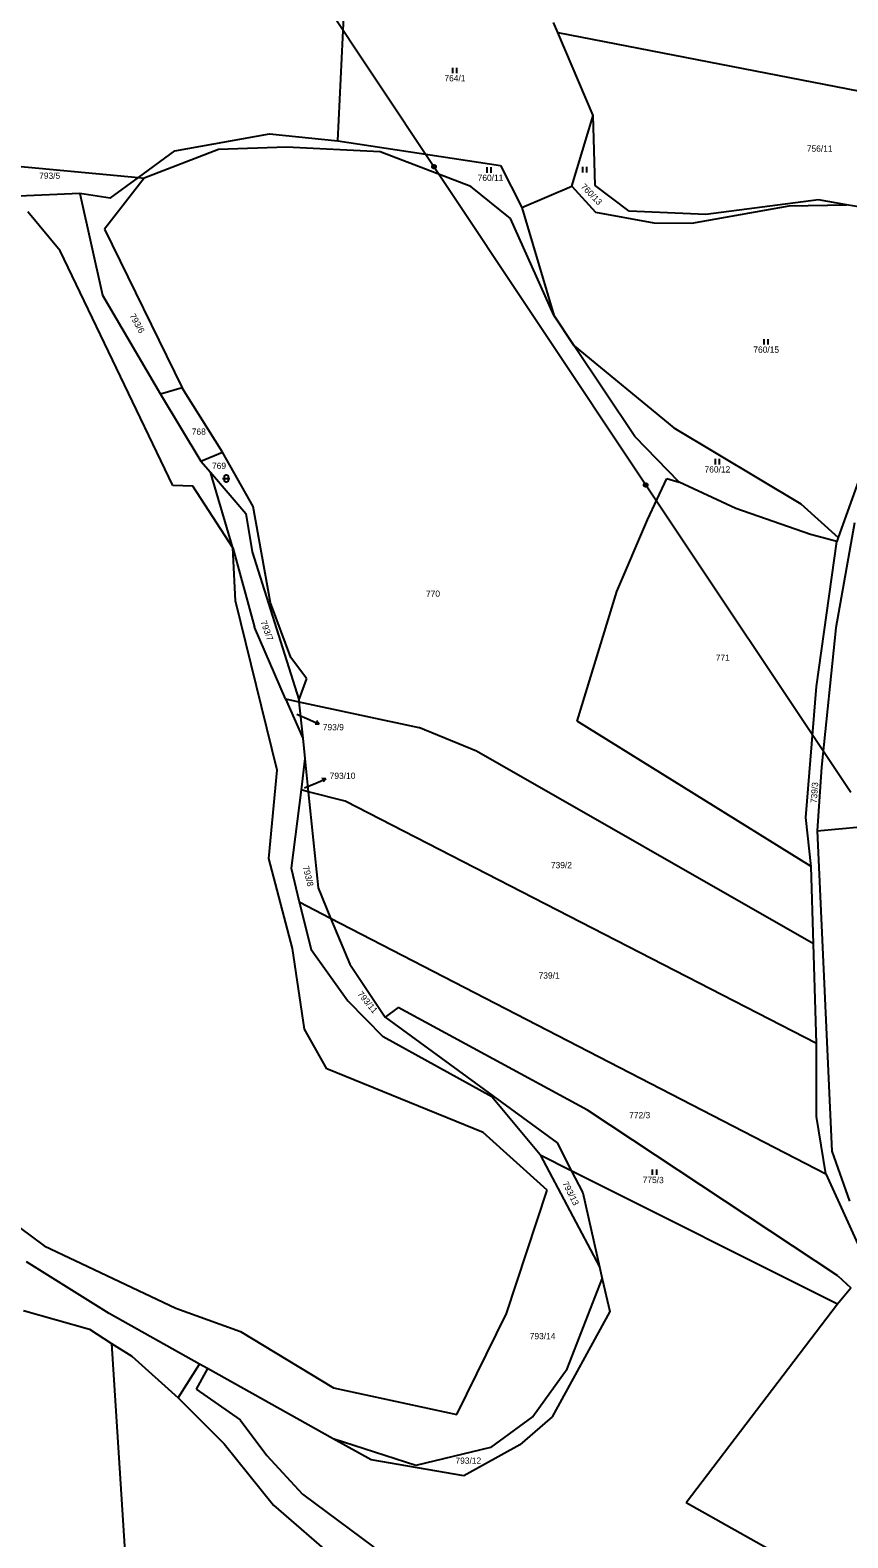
# Model space of a CAD drawing. Extents: x -795483 to -789093, y -1112258 to -1108741.
# Drawn here: x -790233.1 to -790011.9, y -1109973.8 to -1109566 of the extents above; entities that cross this region are included whole.
import ezdxf

# ---------------------------------------------------------------- set-up
doc = ezdxf.new("R2010")
doc.units = 0
for name, color, linetype in [('Komunikace', 7, 'Continuous'), ('Vrstva 1', 7, 'Continuous'), ('Vrstva 12', 7, 'Continuous'), ('Vrstva 14', 7, 'Continuous'), ('Vrstva 16', 7, 'Continuous'), ('Vrstva 23', 7, 'Continuous'), ('Vrstva 26', 7, 'Continuous')]:
    doc.layers.add(name, color=color, linetype=linetype)

msp = doc.modelspace()

# ---------------------------------------------------------------- linework, layer by layer
at = {"layer": 'Komunikace'}
for p, q in [((-790160.93, -1109750.99), (-790157.64, -1109752.46)), ((-790158.84, -1109770.92), (-790155.82, -1109769.67))]:
    msp.add_line(p, q, dxfattribs=at)
at = {"layer": 'Vrstva 1'}
for p, q in [((-790149.87, -1109595.91), (-790147.29, -1109543.22)), ((-790090.33, -1109566.66), (-790091.5, -1109563.93)), ((-790090.33, -1109566.66), (-789944.61, -1109594.91)), ((-790080.76, -1109589.09), (-790090.33, -1109566.66)), ((-790086.56, -1109608.21), (-790080.76, -1109589.09)), ((-790080.22, -1109607.99), (-790080.76, -1109589.09)), ((-790193.89, -1109598.61), (-790168.35, -1109594.05)), ((-790168.35, -1109594.05), (-790149.87, -1109595.91)), ((-790182.09, -1109598.24), (-790202.19, -1109605.99)), ((-790163.72, -1109597.61), (-790182.09, -1109598.24)), ((-790138.41, -1109598.86), (-790163.72, -1109597.61)), ((-790149.87, -1109595.91), (-790105.86, -1109602.56)), ((-790251.96, -1109601.34), (-790203.77, -1109605.84)), ((-790203.77, -1109605.84), (-790193.89, -1109598.61)), ((-790113.85, -1109608.27), (-790138.41, -1109598.86)), ((-790202.19, -1109605.99), (-790212.92, -1109619.86)), ((-790211.42, -1109611.44), (-790203.77, -1109605.84)), ((-790203.77, -1109605.84), (-790202.19, -1109605.99)), ((-790105.86, -1109602.56), (-790100.05, -1109613.98)), ((-790219.66, -1109610.18), (-790245.42, -1109611.34)), ((-790211.42, -1109611.44), (-790219.66, -1109610.18)), ((-790219.66, -1109610.18), (-790213.47, -1109637.64)), ((-790103.16, -1109616.94), (-790113.85, -1109608.27)), ((-790100.05, -1109613.98), (-790086.56, -1109608.21)), ((-790086.56, -1109608.21), (-790080.13, -1109615.18)), ((-790071.07, -1109614.94), (-790080.22, -1109607.99)), ((-790100.05, -1109613.98), (-790091.45, -1109643.12)), ((-790054.07, -1109618.19), (-790027.81, -1109613.51)), ((-790019.85, -1109611.88), (-790050.34, -1109615.83)), ((-790027.81, -1109613.51), (-790012.23, -1109613.22)), ((-790012.23, -1109613.22), (-790019.85, -1109611.88)), ((-789987.26, -1109617.59), (-790012.23, -1109613.22)), ((-790224.98, -1109625.72), (-790233.66, -1109615.1)), ((-790091.45, -1109643.12), (-790103.16, -1109616.94)), ((-790080.13, -1109615.18), (-790064.35, -1109618.08)), ((-790050.34, -1109615.83), (-790071.07, -1109614.94)), ((-790064.35, -1109618.08), (-790054.07, -1109618.19)), ((-790212.92, -1109619.86), (-790191.98, -1109662.75)), ((-790194.51, -1109689.12), (-790224.98, -1109625.72)), ((-790213.47, -1109637.64), (-790197.81, -1109664.49)), ((-790085.93, -1109651.4), (-790091.45, -1109643.12)), ((-790085.93, -1109651.4), (-790058.96, -1109673.52)), ((-790069.55, -1109675.94), (-790085.93, -1109651.4)), ((-790191.98, -1109662.75), (-790197.81, -1109664.49)), ((-790190.95, -1109664.39), (-790191.98, -1109662.75)), ((-790197.81, -1109664.49), (-790186.87, -1109682.57)), ((-790181.02, -1109680.17), (-790190.95, -1109664.39)), ((-790057.55, -1109688.3), (-790069.55, -1109675.94)), ((-790058.96, -1109673.52), (-790024.6, -1109694.08)), ((-790186.87, -1109682.57), (-790181.02, -1109680.17)), ((-790186.87, -1109682.57), (-790184.32, -1109685.54)), ((-790172.79, -1109694.85), (-790181.02, -1109680.17)), ((-790184.32, -1109685.54), (-790174.7, -1109696.72)), ((-790178.2, -1109705.99), (-790184.32, -1109685.54)), ((-790066.05, -1109698.41), (-790060.83, -1109687.26)), ((-790060.83, -1109687.26), (-790057.55, -1109688.3)), ((-790008.2, -1109685.63), (-790014.52, -1109703.2)), ((-790189.08, -1109689.36), (-790194.51, -1109689.12)), ((-790178.2, -1109705.99), (-790189.08, -1109689.36)), ((-790042.17, -1109695.35), (-790057.55, -1109688.3)), ((-790168.03, -1109720.94), (-790172.79, -1109694.85)), ((-790021.98, -1109702.4), (-790042.17, -1109695.35)), ((-790024.6, -1109694.08), (-790014.52, -1109703.2)), ((-790174.7, -1109696.72), (-790173.03, -1109707.12)), ((-790074.36, -1109717.86), (-790066.05, -1109698.41)), ((-790010.11, -1109699.26), (-790015.13, -1109727.64)), ((-790014.92, -1109704.31), (-790021.98, -1109702.4)), ((-790020.35, -1109743.5), (-790014.92, -1109704.31)), ((-790014.52, -1109703.2), (-790014.92, -1109704.31)), ((-790177.49, -1109720.37), (-790178.2, -1109705.99)), ((-790178.2, -1109705.99), (-790172.38, -1109727.52)), ((-790173.03, -1109707.12), (-790160.43, -1109747.03)), ((-790166.26, -1109766.19), (-790177.49, -1109720.37)), ((-790085.15, -1109752.95), (-790074.36, -1109717.86)), ((-790162.56, -1109735.68), (-790168.03, -1109720.94)), ((-790163.98, -1109746.87), (-790172.38, -1109727.52)), ((-790015.13, -1109727.64), (-790019.05, -1109765.39)), ((-790158.34, -1109741.36), (-790162.56, -1109735.68)), ((-790158.34, -1109741.36), (-790160.43, -1109747.03)), ((-790023.25, -1109779.01), (-790020.35, -1109743.5)), ((-790163.98, -1109746.87), (-790160.37, -1109747.65)), ((-790163.98, -1109746.87), (-790159.35, -1109757.53)), ((-790160.43, -1109747.03), (-790160.37, -1109747.65)), ((-790160.37, -1109747.65), (-790127.92, -1109754.61)), ((-790160.37, -1109747.65), (-790159.35, -1109757.53)), ((-790021.83, -1109792.2), (-790085.15, -1109752.95)), ((-790112.35, -1109761.05), (-790127.92, -1109754.61)), ((-790159.35, -1109757.53), (-790158.79, -1109762.97)), ((-790021.21, -1109813.17), (-790112.35, -1109761.05)), ((-790158.79, -1109762.97), (-790159.72, -1109771.52)), ((-790158.79, -1109762.97), (-790157.86, -1109771.99)), ((-790019.05, -1109765.39), (-790020.17, -1109782.58)), ((-790168.55, -1109790.08), (-790166.26, -1109766.19)), ((-790159.72, -1109771.52), (-790162.47, -1109792.64)), ((-790157.86, -1109771.99), (-790159.72, -1109771.52)), ((-790147.85, -1109774.51), (-790157.86, -1109771.99)), ((-790157.86, -1109771.99), (-790155.19, -1109798.02)), ((-790020.38, -1109840.12), (-790147.85, -1109774.51)), ((-790021.83, -1109792.2), (-790023.25, -1109779.01)), ((-790020.17, -1109782.58), (-789984.49, -1109779.22)), ((-790020.17, -1109782.58), (-790016.24, -1109869.2)), ((-790162.07, -1109814.41), (-790168.55, -1109790.08)), ((-790162.47, -1109792.64), (-790160.26, -1109801.78)), ((-790021.21, -1109813.17), (-790021.83, -1109792.2)), ((-790155.19, -1109798.02), (-790151.79, -1109806.16)), ((-790160.26, -1109801.78), (-790151.79, -1109806.16)), ((-790160.26, -1109801.78), (-790157.1, -1109814.66)), ((-790151.79, -1109806.16), (-790017.89, -1109875.41)), ((-790151.79, -1109806.16), (-790146.56, -1109818.67)), ((-790158.84, -1109836.22), (-790162.07, -1109814.41)), ((-790020.38, -1109840.12), (-790021.21, -1109813.17)), ((-790157.1, -1109814.66), (-790147.17, -1109828.6)), ((-790146.56, -1109818.67), (-790137.08, -1109832.96)), ((-790147.17, -1109828.6), (-790137.56, -1109838.32)), ((-790133.54, -1109830.35), (-790137.08, -1109832.96)), ((-790082.3, -1109858.18), (-790133.54, -1109830.35)), ((-790137.08, -1109832.96), (-790090.56, -1109867.02)), ((-790152.86, -1109846.99), (-790158.84, -1109836.22)), ((-790108.22, -1109854.52), (-790137.56, -1109838.32)), ((-790020.38, -1109859.85), (-790020.38, -1109840.12)), ((-790294.35, -1109846.66), (-790229.28, -1109894.8)), ((-790110.52, -1109864.19), (-790152.86, -1109846.99)), ((-790095.15, -1109870.25), (-790108.22, -1109854.52)), ((-790014.62, -1109902.94), (-790082.3, -1109858.18)), ((-790017.89, -1109875.41), (-790020.38, -1109859.85)), ((-790093.23, -1109879.81), (-790110.52, -1109864.19)), ((-790090.56, -1109867.02), (-790086.71, -1109874.48)), ((-790095.15, -1109870.25), (-790086.71, -1109874.48)), ((-790095.15, -1109870.25), (-790079.03, -1109900.56)), ((-790016.24, -1109869.2), (-790011.44, -1109882.75)), ((-790086.71, -1109874.48), (-790014.7, -1109910.57)), ((-790086.71, -1109874.48), (-790083.6, -1109880.51)), ((-790017.89, -1109875.41), (-790006.42, -1109900.5)), ((-790104.2, -1109913.15), (-790093.23, -1109879.81)), ((-790083.6, -1109880.51), (-790079.03, -1109900.56)), ((-790229.28, -1109894.8), (-790193.62, -1109911.67)), ((-790211.69, -1109913.12), (-790234.01, -1109899.16)), ((-790087.78, -1109928.08), (-790078.31, -1109903.75)), ((-790079.03, -1109900.56), (-790078.31, -1109903.75)), ((-790078.31, -1109903.75), (-790076.29, -1109912.62)), ((-790014.62, -1109902.94), (-790011.13, -1109906.23)), ((-790014.7, -1109910.57), (-790011.13, -1109906.23)), ((-790234.82, -1109912.36), (-790217.04, -1109917.4)), ((-790193.62, -1109911.67), (-790176.13, -1109918.03)), ((-790055.65, -1109964.26), (-790014.7, -1109910.57)), ((-790187.25, -1109926.84), (-790211.69, -1109913.12)), ((-790117.66, -1109940.5), (-790104.2, -1109913.15)), ((-790076.29, -1109912.62), (-790091.84, -1109941.11)), ((-790217.04, -1109917.4), (-790211.04, -1109921.24)), ((-790176.13, -1109918.03), (-790151.02, -1109933.22)), ((-790211.04, -1109921.24), (-790204.16, -1110028.93)), ((-790211.04, -1109921.24), (-790205.55, -1109924.66)), ((-790205.55, -1109924.66), (-790193.06, -1109935.95)), ((-790193.06, -1109935.95), (-790187.25, -1109926.84)), ((-790185.1, -1109928.05), (-790188.14, -1109933.61)), ((-790185.1, -1109928.05), (-790187.25, -1109926.84)), ((-790151.08, -1109947.02), (-790185.1, -1109928.05)), ((-790097.07, -1109941), (-790087.78, -1109928.08)), ((-790193.06, -1109935.95), (-790180.57, -1109948.44)), ((-790188.14, -1109933.61), (-790176.26, -1109941.89)), ((-790151.02, -1109933.22), (-790117.66, -1109940.5)), ((-790097.07, -1109941), (-790108.56, -1109949.42)), ((-790176.26, -1109941.89), (-790169.04, -1109951.6)), ((-790093.83, -1109942.82), (-790100.58, -1109948.64)), ((-790091.84, -1109941.11), (-790093.83, -1109942.82)), ((-790180.57, -1109948.44), (-790167.24, -1109965.02)), ((-790140.87, -1109952.71), (-790151.08, -1109947.02)), ((-790128.73, -1109954.23), (-790151.08, -1109947.02)), ((-790100.58, -1109948.64), (-790115.73, -1109957.1)), ((-790169.04, -1109951.6), (-790159.44, -1109962.03)), ((-790115.73, -1109957.1), (-790140.87, -1109952.71)), ((-790108.56, -1109949.42), (-790128.73, -1109954.23)), ((-790167.24, -1109965.02), (-790150.19, -1109979.79)), ((-790159.44, -1109962.03), (-790140.09, -1109976.39)), ((-790055.65, -1109964.26), (-789974.64, -1110009.74))]:
    msp.add_line(p, q, dxfattribs=at)
at = {"layer": 'Vrstva 12'}
for p, q in [((-790190.8, -1109502.27), (-790123.85, -1109602.89)), ((-790123.85, -1109602.89), (-790066.56, -1109689.01)), ((-790066.56, -1109689.01), (-790011.08, -1109772.13))]:
    msp.add_line(p, q, dxfattribs=at)
at = {"layer": 'Vrstva 16'}
for p, q in [((-790157.64, -1109752.46), (-790154.9, -1109753.69)), ((-790154.9, -1109753.69), (-790155.61, -1109752.82)), ((-790154.9, -1109753.69), (-790156.02, -1109753.73)), ((-790155.82, -1109769.67), (-790153.05, -1109768.52)), ((-790153.05, -1109768.52), (-790154.16, -1109768.44)), ((-790153.05, -1109768.52), (-790153.78, -1109769.37))]:
    msp.add_line(p, q, dxfattribs=at)
at = {"layer": 'Vrstva 23'}
for p, q in [((-790118.73, -1109577.65), (-790118.73, -1109576.15)), ((-790117.73, -1109576.15), (-790117.73, -1109577.65)), ((-790109.43, -1109604.57), (-790109.43, -1109603.07)), ((-790108.43, -1109603.07), (-790108.43, -1109604.57)), ((-790083.55, -1109604.5), (-790083.55, -1109603)), ((-790082.55, -1109603), (-790082.55, -1109604.5)), ((-790034.5, -1109651.06), (-790034.5, -1109649.56)), ((-790033.5, -1109649.56), (-790033.5, -1109651.06)), ((-790047.68, -1109683.45), (-790047.68, -1109681.95)), ((-790046.68, -1109681.95), (-790046.68, -1109683.45)), ((-790181.03, -1109687.3), (-790179.03, -1109687.3)), ((-790180.53, -1109686.7), (-790180.43, -1109686.5)), ((-790180.53, -1109687.9), (-790180.53, -1109686.7)), ((-790180.43, -1109688.1), (-790180.53, -1109687.9)), ((-790180.43, -1109686.5), (-790180.33, -1109686.4)), ((-790180.33, -1109688.2), (-790180.43, -1109688.1)), ((-790180.33, -1109686.4), (-790180.13, -1109686.3)), ((-790180.13, -1109686.3), (-790179.93, -1109686.3)), ((-790179.93, -1109686.3), (-790179.73, -1109686.4)), ((-790179.73, -1109686.4), (-790179.63, -1109686.5)), ((-790179.63, -1109688.1), (-790179.73, -1109688.2)), ((-790179.63, -1109686.5), (-790179.53, -1109686.7)), ((-790179.53, -1109687.9), (-790179.63, -1109688.1)), ((-790179.53, -1109686.7), (-790179.53, -1109687.9)), ((-790180.13, -1109688.3), (-790180.33, -1109688.2)), ((-790179.93, -1109688.3), (-790180.13, -1109688.3)), ((-790179.73, -1109688.2), (-790179.93, -1109688.3)), ((-790064.7, -1109875.67), (-790064.7, -1109874.17)), ((-790063.7, -1109874.17), (-790063.7, -1109875.67))]:
    msp.add_line(p, q, dxfattribs=at)
at = {"layer": 'Vrstva 26'}
for p, q in [((-790124.25, -1109602.59), (-790124.15, -1109602.49)), ((-790124.15, -1109602.49), (-790123.95, -1109602.39)), ((-790123.95, -1109602.39), (-790123.75, -1109602.39)), ((-790123.75, -1109602.39), (-790123.55, -1109602.49)), ((-790123.55, -1109602.49), (-790123.45, -1109602.59)), ((-790124.35, -1109602.79), (-790124.25, -1109602.59)), ((-790124.35, -1109602.99), (-790124.35, -1109602.79)), ((-790124.25, -1109603.19), (-790124.35, -1109602.99)), ((-790124.15, -1109603.29), (-790124.25, -1109603.19)), ((-790124.15, -1109602.69), (-790124.15, -1109603.09)), ((-790124.15, -1109603.09), (-790123.95, -1109603.19)), ((-790123.95, -1109603.39), (-790124.15, -1109603.29)), ((-790123.95, -1109603.19), (-790123.95, -1109602.59)), ((-790123.95, -1109602.59), (-790123.75, -1109602.59)), ((-790123.75, -1109603.39), (-790123.95, -1109603.39)), ((-790123.75, -1109602.59), (-790123.75, -1109603.19)), ((-790123.75, -1109603.19), (-790123.55, -1109603.09)), ((-790123.55, -1109603.29), (-790123.75, -1109603.39)), ((-790123.55, -1109603.09), (-790123.55, -1109602.69)), ((-790123.45, -1109603.19), (-790123.55, -1109603.29)), ((-790123.45, -1109602.59), (-790123.35, -1109602.79)), ((-790123.35, -1109602.99), (-790123.45, -1109603.19)), ((-790123.35, -1109602.79), (-790123.35, -1109602.99)), ((-790067.06, -1109688.91), (-790066.96, -1109688.71)), ((-790067.06, -1109689.11), (-790067.06, -1109688.91)), ((-790066.96, -1109689.31), (-790067.06, -1109689.11)), ((-790066.96, -1109688.71), (-790066.86, -1109688.61)), ((-790066.86, -1109689.41), (-790066.96, -1109689.31)), ((-790066.86, -1109688.61), (-790066.66, -1109688.51)), ((-790066.86, -1109688.81), (-790066.86, -1109689.21)), ((-790066.86, -1109689.21), (-790066.66, -1109689.31)), ((-790066.66, -1109689.51), (-790066.86, -1109689.41)), ((-790066.66, -1109688.51), (-790066.46, -1109688.51)), ((-790066.66, -1109689.31), (-790066.66, -1109688.71)), ((-790066.66, -1109688.71), (-790066.46, -1109688.71)), ((-790066.46, -1109689.51), (-790066.66, -1109689.51)), ((-790066.46, -1109688.51), (-790066.26, -1109688.61)), ((-790066.46, -1109688.71), (-790066.46, -1109689.31)), ((-790066.46, -1109689.31), (-790066.26, -1109689.21)), ((-790066.26, -1109689.41), (-790066.46, -1109689.51)), ((-790066.26, -1109688.61), (-790066.16, -1109688.71)), ((-790066.26, -1109689.21), (-790066.26, -1109688.81)), ((-790066.16, -1109689.31), (-790066.26, -1109689.41)), ((-790066.16, -1109688.71), (-790066.06, -1109688.91)), ((-790066.06, -1109689.11), (-790066.16, -1109689.31)), ((-790066.06, -1109688.91), (-790066.06, -1109689.11))]:
    msp.add_line(p, q, dxfattribs=at)

# ---------------------------------------------------------------- texts
at = {"layer": 'Vrstva 14'}
for s, height, p in [('764/1', 1.7, (-790121.02, -1109579.85)), ('756/11', 1.7, (-790022.99, -1109598.88)), ('793/5', 1.7, (-790230.62, -1109606.21)), ('760/15', 1.7, (-790037.46, -1109653.26)), ('768', 1.7, (-790189.35, -1109675.44)), ('760/12', 1.7, (-790050.66, -1109685.65)), ('770', 1.7, (-790126, -1109719.28)), ('771', 1.7, (-790047.62, -1109736.58)), ('793/9', 0.1, (-790160.93, -1109750.99)), ('793/10', 0.1, (-790158.84, -1109770.92)), ('739/2', 1.7, (-790092.21, -1109792.7)), ('739/1', 1.7, (-790095.54, -1109822.56)), ('772/3', 1.7, (-790071.04, -1109860.33)), ('793/14', 1.7, (-790097.94, -1109920.11)), ('793/12', 1.7, (-790118.03, -1109953.81))]:
    msp.add_text(s, height=height, dxfattribs=at).set_placement(p)
for s, rotation, p in [('760/11', 0.5208, (-790112.02, -1109606.8)), ('760/13', 314.3405, (-790084.26, -1109608.48)), ('793/6', 299.3577, (-790206.25, -1109643.22)), ('769', 0.4179, (-790183.87, -1109684.71)), ('793/7', 290.3135, (-790170.81, -1109726.03)), ('739/3', 85.5735, (-790020.33, -1109775.15)), ('793/8', 283.8888, (-790159.37, -1109792.25)), ('793/11', 309.7123, (-790144.67, -1109826.81)), ('793/13', 296.8438, (-790089.18, -1109877.92)), ('775/3', 359.4063, (-790067.4, -1109877.84))]:
    msp.add_text(s, height=1.7, rotation=rotation, dxfattribs=at).set_placement(p)
at = {"layer": 'Vrstva 16'}
for s, p in [('793/9', (-790153.9, -1109755.39)), ('793/10', (-790152.05, -1109768.53))]:
    msp.add_text(s, height=1.7, dxfattribs=at).set_placement(p)

doc.saveas('drawing.dxf')
